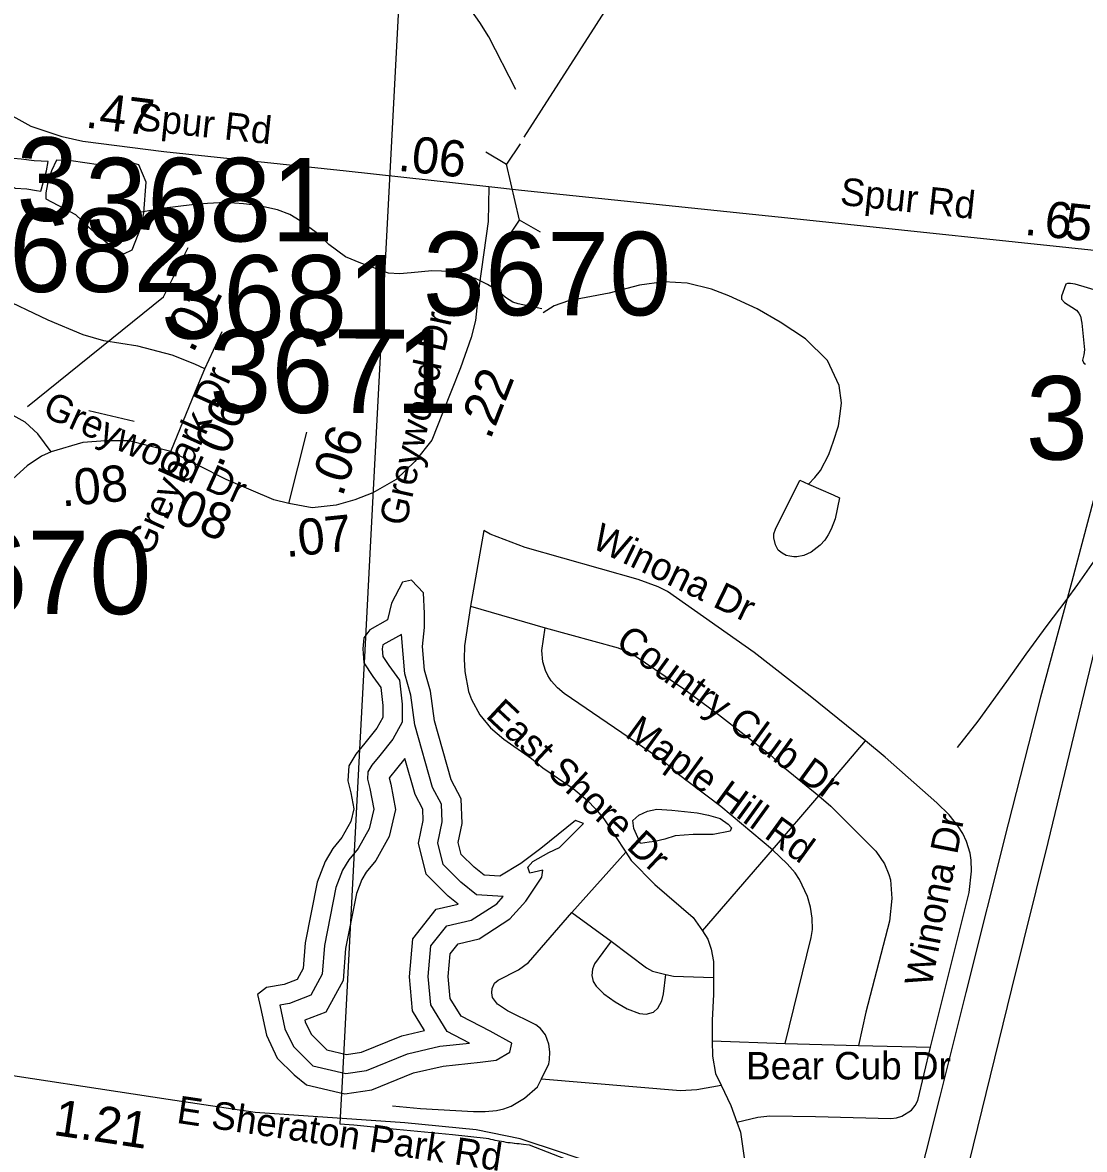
# Model space of a CAD drawing. Extents: x 1662474 to 1856135, y 779280 to 917889.
# Drawn here: x 1763921 to 1767584, y 808673 to 812561 of the extents above; entities that cross this region are included whole.
import ezdxf

# ---------------------------------------------------------------- set-up
doc = ezdxf.new("R2010")
doc.units = 0
for name, color, linetype in [('Cogo Default Point CELL', 7, 'Continuous'), ('Exist Boundary Political City Limit New', 7, 'Continuous'), ('Exist Hydrographic Misc Water Feature', 7, 'Continuous'), ('Exist Hydrographic Pond Over 1500 Sq Ft', 7, 'Continuous'), ('Exist Hydrographic Pond Under 1500 Sq Ft', 7, 'Continuous'), ('Exist Road Non-System Type 51', 7, 'Continuous'), ('Exist Road Non-System Type 51 Label', 7, 'Continuous'), ('Exist Road Secondary Mileage Tenths English Label', 7, 'Continuous'), ('Exist Road Secondary Structure Pipe CELL', 7, 'Continuous'), ('Exist Road Secondary Type 51 Attributed', 7, 'Continuous'), ('Exist Road Secondary Type 51 Label', 7, 'Continuous'), ('Exist Utilities Electrical Transmission Line', 7, 'Continuous'), ('Map Preparation Boundary City Limit Buffer Line', 7, 'Continuous'), ('Old_Level_44', 7, 'Continuous'), ('Prop DGN Element Guardrail', 7, 'Continuous'), ('Prop Horizontal Alignment', 7, 'Continuous')]:
    doc.layers.add(name, color=color, linetype=linetype)

msp = doc.modelspace()

# ---------------------------------------------------------------- linework, layer by layer
at = {"layer": 'Cogo Default Point CELL'}
msp.add_lwpolyline([(1763938.7, 811236.5), (1764407.9, 811615.3), (1764492.7, 811784.9)], dxfattribs=at)
at = {"layer": 'Exist Boundary Political City Limit New'}
for points in [[(1765379.1, 815671.4), (1765146.9, 811256.1), (1765120.2, 810750.8), (1765100.4, 810373.2), (1765098.1, 810332.1), (1765083.5, 810053.5), (1765022.1, 808885.6)], [(1765022.1, 808885.6), (1765019, 808826.9), (1765015.5, 808761.2), (1765064.1, 808758.2), (1765166, 808747.5), (1765211.1, 808742.9), (1765404.1, 808724.4), (1765520.5, 808712.2), (1765528, 808710.4), (1765535.4, 808708.7), (1765542.9, 808707), (1765550.4, 808705.4), (1765557.9, 808703.9), (1765565.4, 808702.5), (1765572.9, 808701.2), (1765580.5, 808699.9), (1765588, 808698.7), (1765595.6, 808697.5), (1765603.1, 808696.5), (1765610.8, 808695.5), (1765616.5, 808694.9), (1765618.4, 808694.6), (1765625.9, 808693.8), (1765633.6, 808693), (1765641.1, 808692.4), (1765648.9, 808691.8), (1765668.5, 808689.2), (1765973.6, 808570.4)]]:
    msp.add_lwpolyline(points, dxfattribs=at)
at = {"layer": 'Exist Hydrographic Misc Water Feature'}
for points in [[(1765622.5, 812330.5), (1765530, 812511.3), (1765498.4, 812561.6), (1765464.8, 812607.9), (1765387.7, 812732.6), (1765332.8, 812837), (1765309.4, 812917.3), (1765297.7, 812961.3)], [(1765712.5, 811573.5), (1765630.5, 811590.3), (1765612.7, 811596.5), (1765586.6, 811612.6), (1765558.9, 811636.8), (1765525.1, 811657.2), (1765483.3, 811677.5), (1765443.3, 811689.8), (1765399.4, 811702.2), (1765333.4, 811704.8), (1765261.4, 811697.3), (1765221.2, 811693.6), (1765183.3, 811696), (1765087.5, 811730.8), (1765035.6, 811753.2), (1764978, 811795.7), (1764946.2, 811828), (1764878.6, 811876.5), (1764842.9, 811898.8), (1764800.9, 811915.2), (1764733, 811929.8), (1764682.9, 811936.1), (1764621.2, 811940.6), (1764559.1, 811937.1), (1764505, 811931.6), (1764410.8, 811920.4), (1764330.9, 811907.1), (1764304.6, 811901.3)], [(1766631.8, 810967.9), (1766653.9, 810991.7), (1766674, 811015.5), (1766702.5, 811071.3), (1766718.9, 811117.1), (1766735.3, 811169.1), (1766741.7, 811211.1), (1766746, 811249), (1766738.4, 811309.1), (1766697.2, 811395.4), (1766621.7, 811470), (1766534.2, 811526.8), (1766454.6, 811573.5), (1766357, 811618.3), (1766297.1, 811640.8), (1766213.2, 811661.5), (1766133.3, 811666.1), (1766049.2, 811654.9), (1765944.8, 811627.7), (1765804.8, 811600.9), (1765754.3, 811583.2), (1765716.4, 811559.5)], [(1767146.2, 810059.4), (1767217, 810150.8), (1767316.2, 810288.1), (1767382.9, 810381.5), (1767455.9, 810481), (1767520.7, 810566.5), (1767561.1, 810622.1), (1767642.1, 810737.5), (1767664.4, 810785.4), (1767684.9, 810843.1), (1767699.3, 810893), (1767696.2, 810987.1), (1767668.9, 811101.4), (1767655.4, 811139.5), (1767641.8, 811197.6), (1767646.6, 811277.6), (1767654.8, 811331.5), (1767663.2, 811357.5)]]:
    msp.add_lwpolyline(points, dxfattribs=at)
at = {"layer": 'Exist Hydrographic Pond Over 1500 Sq Ft'}
for points in [[(1765262.8, 810636.9), (1765232, 810630.1), (1765194.2, 810558.1), (1765180.5, 810499.8), (1765118.8, 810465.6), (1765098.2, 810438.1), (1765094.8, 810400.4), (1765098.2, 810352.4), (1765129.1, 810304.5), (1765156.5, 810266.8), (1765163.4, 810205.1), (1765163.4, 810163.9), (1765142.8, 810126.2), (1765101.7, 810074.8), (1765070.8, 810037.1), (1765046.8, 809996), (1765043.4, 809944.6), (1765053.6, 809903.5), (1765063.9, 809848.6), (1765053.6, 809804.1), (1765022.8, 809749.2), (1764991.9, 809711.5), (1764964.5, 809667), (1764937.1, 809595), (1764895.9, 809385.9), (1764889, 809296.8), (1764868.5, 809259.1), (1764823.9, 809242), (1764762.2, 809231.7), (1764731.3, 809207.7), (1764741.6, 809163.1), (1764762.2, 809067.2), (1764799.9, 808988.3), (1764858.2, 808930.1), (1764900.1, 808895.6)], [(1764900.1, 808895.6), (1765033.1, 808865), (1765125.7, 808878.7), (1765269.7, 808936.9), (1765372.5, 808960.9), (1765499.4, 808974.6), (1765554.3, 808981.5), (1765602.3, 809008.9), (1765609.2, 809039.7), (1765533.7, 809080.9), (1765434.3, 809132.3), (1765396.6, 809194), (1765389.7, 809269.4), (1765396.6, 809348.2), (1765424, 809382.5), (1765496, 809399.6), (1765602.3, 809468.2), (1765657.2, 809529.9), (1765712, 809612.1), (1765715.5, 809636.1), (1765670.9, 809625.8), (1765664, 809646.4), (1765681.2, 809667), (1765736, 809697.8), (1765773.8, 809714.9), (1765856.1, 809797.2), (1765828.6, 809807.5), (1765708.6, 809711.5), (1765640, 809660.1), (1765568, 809615.6), (1765513.1, 809619), (1765478.9, 809646.4), (1765434.3, 809691), (1765424, 809732.1), (1765437.7, 809797.2), (1765434.3, 809882.9), (1765400, 809948), (1765341.7, 810151.6), (1765328, 810254.4), (1765307.4, 810326.4), (1765300.5, 810408.7), (1765307.4, 810473.8), (1765307.4, 810521.8), (1765304, 810593.7), (1765262.8, 810636.9)]]:
    msp.add_lwpolyline(points, dxfattribs=at)
at = {"layer": 'Exist Hydrographic Pond Under 1500 Sq Ft'}
for points in [[(1763984.1, 811978.8), (1764004, 812049.8), (1764009.7, 812081.1), (1763961.4, 812083.9), (1763915.9, 812089.6), (1763890.3, 812092.4), (1763876.1, 812081.1), (1763871.6, 812034.8)], [(1764339.3, 811905), (1764347.8, 812010.1), (1764322.2, 812069.7), (1764273.9, 812083.9), (1764183, 812069.7), (1764089.2, 812083.9), (1764038.1, 812086.7), (1764021, 812049.8), (1764006.8, 812004.4), (1764001.1, 811973.1), (1764001.1, 811953.3)], [(1763871.6, 812034.8), (1763867.6, 812004.4), (1763896, 811990.2), (1763935.8, 811987.3), (1763969.9, 811981.7), (1763984.1, 811978.8)], [(1764001.1, 811953.3), (1764103.4, 811899.3), (1764148.9, 811856.7), (1764174.5, 811834), (1764237, 811780), (1764271.1, 811763), (1764299.5, 811777.2), (1764330.8, 811856.7), (1764339.3, 811905)], [(1767691.3, 811617.3), (1767551.6, 811658.5), (1767535.6, 811660.6), (1767525.6, 811660.7), (1767519.6, 811658.7), (1767505.3, 811616.9), (1767505.1, 811606.9), (1767514.9, 811594.8), (1767540.8, 811578.6), (1767556.8, 811568.4), (1767564.7, 811558.4), (1767570.7, 811548.3), (1767574.4, 811524.2), (1767583.8, 811432.2), (1767581.6, 811414.2), (1767577.5, 811396.2), (1767581.4, 811386.2), (1767587.3, 811382.1)], [(1766631.8, 810967.9), (1766717.3, 810931.2), (1766739.4, 810921), (1766724.6, 810849.1), (1766710.3, 810813.2), (1766700.2, 810793.2), (1766688.1, 810775.4), (1766672, 810757.5), (1766641.6, 810733.7), (1766615.6, 810722), (1766591.6, 810718.2), (1766581.5, 810718.2), (1766567.6, 810720.4), (1766555.5, 810722.5), (1766541.7, 810730.5), (1766527.6, 810740.7), (1766518, 810758.8), (1766512, 810782.8), (1766512.2, 810796.9), (1766518.4, 810812.7), (1766601.8, 810982.1), (1766631.8, 810967.9)], [(1766052.2, 809728.8), (1766029.5, 809780.6), (1766026.3, 809808.2), (1766047.4, 809826), (1766076.6, 809840.6), (1766109, 809847.1), (1766160.9, 809843.9), (1766248.5, 809834.1), (1766287.4, 809826), (1766327.9, 809814.7), (1766355.5, 809795.2), (1766366.8, 809782.3), (1766362, 809770.9), (1766303.6, 809759.6), (1766233.9, 809759.6), (1766172.2, 809754.7), (1766136.6, 809743.4), (1766102.5, 809735.3), (1766083, 809733.6), (1766052.2, 809728.8)]]:
    msp.add_lwpolyline(points, dxfattribs=at)
at = {"layer": 'Exist Road Non-System Type 51'}
for p, q in [((1765466.1, 810548), (1765724.1, 810472.4)), ((1766668, 809893.2), (1766828.6, 810082.7)), ((1766507.4, 809706.9), (1766668, 809893.2)), ((1765815.8, 809490.9), (1766002.1, 809698.4)), ((1766266.1, 809426.9), (1766507.4, 809706.9)), ((1765815.8, 809490.9), (1765951.1, 809391.1)), ((1766299.8, 809047.6), (1766552, 809038.1)), ((1766552, 809038.1), (1766804.5, 809031.5)), ((1766804.5, 809031.5), (1767053, 809026.2))]:
    msp.add_line(p, q, dxfattribs=at)
for points in [[(1766828.6, 810082.7), (1766638.1, 810236.8), (1766444.9, 810387.7), (1766145.6, 810597.7), (1766113.4, 810613.7), (1766044.1, 810639.4), (1765654.6, 810749.9), (1765533.9, 810796.4), (1765511.9, 810808.4), (1765466.1, 810548)], [(1765466.1, 810548), (1765445.9, 810410.2), (1765444.4, 810365.1), (1765446.5, 810322.6), (1765459.9, 810253.4), (1765470.1, 810225.2), (1765498.8, 810172.4), (1765535.4, 810128.1), (1765581.4, 810088.2), (1765676.6, 810022.4), (1765715.8, 809989.8), (1765820.5, 809918.4), (1765868.5, 809878), (1765899, 809846.5), (1765926.2, 809813.2), (1766002.1, 809698.4)], [(1766507.4, 809706.9), (1766329.4, 809856.2), (1766179.5, 809969.9), (1766136.2, 810009.2), (1765789.5, 810245.7), (1765765.9, 810265.9), (1765745.1, 810289.5), (1765733.6, 810308.2), (1765724.9, 810325.8), (1765716, 810355.4), (1765712.9, 810395), (1765724.1, 810472.4)], [(1765724.1, 810472.4), (1765975.1, 810403.4), (1766008.4, 810390.4), (1766038.1, 810374), (1766202.1, 810261.7), (1766321.2, 810173.8), (1766498.4, 810036), (1766549.9, 809989.5), (1766668, 809893.2)], [(1767053, 809026.2), (1767186.1, 809559.1), (1767194.2, 809633.4), (1767193.1, 809670.7), (1767189.2, 809695.6), (1767177.4, 809735.8), (1767164.6, 809762.8), (1767147.5, 809790.1), (1767117.4, 809827.1), (1767074.2, 809868.5), (1766896.1, 810026.2), (1766828.6, 810082.7)], [(1766668, 809893.2), (1766708.9, 809857.8), (1766864, 809701.9), (1766893.9, 809658.9), (1766909.6, 809622.1), (1766914.9, 809602.9), (1766919.4, 809538.4), (1766911.2, 809461.2), (1766830.1, 809146.8), (1766804.5, 809031.5)], [(1766002.1, 809698.4), (1766021, 809670.4), (1766101.6, 809586.7), (1766234.4, 809473.5), (1766266.1, 809426.9)], [(1766552, 809038.1), (1766641.8, 809404), (1766645.6, 809431.8), (1766645.1, 809470.7), (1766639.4, 809508.9), (1766628.4, 809546.2), (1766600.8, 809604.8), (1766585.6, 809627.1), (1766558.2, 809658.6), (1766507.4, 809706.9)], [(1765711.6, 808917.1), (1765736.8, 808968.5), (1765738.6, 808982.4), (1765739.6, 809010), (1765737, 809035.8), (1765724.6, 809068), (1765707.4, 809090.4), (1765691.4, 809103.2), (1765594.2, 809150.9), (1765559.1, 809174.6), (1765542.5, 809197.7), (1765539.6, 809212.9), (1765540.6, 809228.4), (1765549.4, 809246.5), (1765561.6, 809256.5), (1765631.8, 809293.2), (1765666.1, 809318.4), (1765815.8, 809490.9)], [(1766266.1, 809426.9), (1766285.1, 809398.4), (1766296.4, 809364.6), (1766304.1, 809321.9), (1766304.5, 809265.9)], [(1765951.1, 809391.1), (1765894, 809312.9), (1765886.9, 809295.4), (1765884.8, 809272.8), (1765889.5, 809252), (1765900, 809235.8), (1765926.5, 809210), (1765965.6, 809182.2), (1766007.1, 809158.6), (1766049.4, 809141.5), (1766071.9, 809139.2), (1766097.9, 809146.8), (1766112.4, 809160.2), (1766125.8, 809186.1), (1766131.5, 809210), (1766139.9, 809276.9)], [(1765951.1, 809391.1), (1766072.8, 809300), (1766094, 809287.9), (1766139.9, 809276.9)], [(1766139.9, 809276.9), (1766166.4, 809270.4), (1766304.5, 809265.9)], [(1766304.5, 809265.9), (1766305, 809207.9), (1766299.8, 809119.2), (1766299.8, 809047.6)], [(1766299.8, 809047.6), (1766300.5, 808994.8), (1766311.4, 808934.9), (1766330.4, 808894.8)], [(1766385.4, 808767.2), (1766457.5, 808784), (1766498.9, 808789.2), (1766655.9, 808787.2), (1766915.8, 808779.4), (1766935.4, 808781.9), (1766954.4, 808787.4), (1766987.1, 808809), (1766999.8, 808824.8), (1767009.6, 808841.8), (1767053, 809026.2)], [(1765197.1, 808823.7), (1765293.8, 808814.5), (1765476.6, 808804), (1765517.4, 808803.8), (1765555.9, 808807.7), (1765581.1, 808813.4), (1765606.1, 808822.9), (1765652.8, 808850.2), (1765697.9, 808888.8), (1765711.6, 808917.1)], [(1765711.6, 808917.1), (1766190.6, 808876.9), (1766247, 808879.9), (1766330.4, 808894.8)], [(1766330.4, 808894.8), (1766364.4, 808824.4), (1766385.4, 808767.2)], [(1766385.4, 808767.2), (1766398.1, 808732.4), (1766423.4, 808557)]]:
    msp.add_lwpolyline(points, dxfattribs=at)
at = {"layer": 'Exist Road Secondary Structure Pipe CELL'}
for p, q in [((1765637.1, 812142.4), (1765591, 812073)), ((1765519.3, 812115.2), (1765591, 812073)), ((1765635.6, 811879.7), (1765591, 812073)), ((1765589.5, 811810.3), (1765635.6, 811879.7)), ((1765707.3, 811837.4), (1765635.6, 811879.7))]:
    msp.add_line(p, q, dxfattribs=at)
at = {"layer": 'Exist Road Secondary Type 51 Attributed'}
for p, q in [((1764550.5, 811366.7), (1764609.2, 811494.7)), ((1764839.8, 810901.8), (1764901.4, 811148.2))]:
    msp.add_line(p, q, dxfattribs=at)
for points in [[(1765530.1, 811994.1), (1765037.3, 812048.6), (1764408.1, 812115.2), (1764128.6, 812150.8), (1764057.8, 812166.5), (1763951.3, 812202.7), (1763845, 812260.6), (1763641.6, 812385.6), (1763407, 812526.3), (1763310, 812576.3), (1763242.4, 812593.7), (1763168.8, 812607.6)], [(1765530.1, 811994.1), (1765527, 811875), (1765496.2, 811653.2), (1765483.8, 811533.1), (1765468.4, 811474.6), (1765431.5, 811369.9), (1765369.8, 811212.9), (1765332.8, 811120.5), (1765274.3, 811046.6), (1765209.6, 810985), (1765129.5, 810938.8), (1765067.8, 810914.1), (1765003.1, 810895.7), (1764919.9, 810886.4), (1764839.8, 810901.8)], [(1769650.5, 811568.6), (1768509.7, 811674.7), (1767714.7, 811763.7), (1766583.1, 811884.1), (1765641.7, 811981.9), (1765530.1, 811994.1)], [(1764550.5, 811366.7), (1764515.4, 811382.7), (1764437.4, 811413.4), (1764319.3, 811444.1), (1764201.1, 811463), (1764130.2, 811484.2), (1764009.7, 811533.8), (1763834.8, 811616.5), (1763664.7, 811680.2), (1763586.7, 811696.7), (1763530, 811689.7), (1763449.7, 811661.3)], [(1764432.2, 811080.9), (1764517.5, 811289.7), (1764550.5, 811366.7)], [(1764020.1, 811080.4), (1763973.9, 811142), (1763930.7, 811182.1), (1763847.5, 811228.3), (1763742.8, 811259.1), (1763576.4, 811289.8), (1763299, 811339.1)], [(1764432.2, 811080.9), (1764287.3, 811117.9), (1764207.3, 811117.9), (1764129, 811112.6), (1764020.1, 811080.4)], [(1764020.1, 811080.4), (1763986.2, 811065), (1763936.9, 811031.2), (1763862.9, 810963.4), (1763798.2, 810877.2), (1763793.1, 810864.6)], [(1764839.8, 810901.8), (1764787.4, 810914.1), (1764624.1, 810985), (1764432.2, 811080.9)], [(1767657.4, 808550), (1767503.5, 808551.8), (1767271.5, 808555.5), (1767071.4, 808559.3), (1766855.5, 808563), (1766605.4, 808566.5), (1766363.6, 808570.1), (1766021, 808588.5), (1765944.6, 808606.6), (1765779.6, 808662.2), (1765638, 808709.1), (1765486.4, 808741), (1765239.7, 808764.8), (1764723.8, 808800.6), (1764423.7, 808845.8), (1763713.1, 808954)]]:
    msp.add_lwpolyline(points, dxfattribs=at)
at = {"layer": 'Exist Road Secondary Type 51 Label'}
msp.add_lwpolyline([(1764149.7, 811222.9), (1764306.6, 811186.2)], dxfattribs=at)
msp.add_lwpolyline([(1764149.7, 811222.9), (1764306.6, 811186.2)], dxfattribs=at)
at = {"layer": 'Exist Utilities Electrical Transmission Line'}
for points in [[(1767634.1, 810982.9), (1767540, 810632.7), (1767432.4, 810233.8), (1767321.1, 809796.9), (1767174.6, 809214.3), (1767084.6, 808855.7), (1766988.8, 808471), (1766891.3, 808084.4), (1766976.5, 807526.7), (1767041.3, 807069.1), (1767112.1, 806545.1), (1767193.7, 805945.4), (1767281.5, 805325.9), (1767370.9, 804686.4), (1767450.8, 804094.6), (1767535.9, 803503), (1767619.2, 802937.1)], [(1767675.9, 810635.2), (1767554.8, 810136.4), (1767457.3, 809731.7), (1767332.1, 809226.8), (1767199.7, 808688.3), (1767084.4, 808215.7), (1767033.6, 808011.3), (1767096.3, 807559.3), (1767181.6, 806961.5), (1767242.2, 806554), (1767296.5, 806140.3), (1767365.2, 805646.2), (1767431.9, 805212.9), (1767490.7, 804763), (1767551.2, 804317.1), (1767620, 803827.3)]]:
    msp.add_lwpolyline(points, dxfattribs=at)
at = {"layer": 'Map Preparation Boundary City Limit Buffer Line'}
for points in [[(1765379.1, 815671.4), (1765146.9, 811256.1), (1765120.2, 810750.8), (1765100.4, 810373.2), (1765098.1, 810332.1), (1765083.5, 810053.5), (1765022.1, 808885.6)], [(1765022.1, 808885.6), (1765019, 808826.9), (1765015.5, 808761.2), (1765064.1, 808758.2), (1765166, 808747.5), (1765211.1, 808742.9), (1765404.1, 808724.4), (1765520.5, 808712.2), (1765528, 808710.4), (1765535.4, 808708.7), (1765542.9, 808707), (1765550.4, 808705.4), (1765557.9, 808703.9), (1765565.4, 808702.5), (1765572.9, 808701.2), (1765580.5, 808699.9), (1765588, 808698.7), (1765595.6, 808697.5), (1765603.1, 808696.5), (1765610.8, 808695.5), (1765616.5, 808694.9), (1765618.4, 808694.6), (1765625.9, 808693.8), (1765633.6, 808693), (1765641.1, 808692.4), (1765648.9, 808691.8), (1765668.5, 808689.2), (1765973.6, 808570.4)]]:
    msp.add_lwpolyline(points, dxfattribs=at)
at = {"layer": 'Old_Level_44'}
for points in [[(1765228, 810449.4), (1765163.4, 810413.5), (1765162.1, 810399.8), (1765164, 810374.3), (1765184.5, 810342.4), (1765221.3, 810291.9), (1765230.5, 810208.8), (1765230.5, 810146.8), (1765198.9, 810088.9), (1765153.8, 810032.6), (1765126.1, 809998.7), (1765112.7, 809975.8), (1765111, 809950.6), (1765119.3, 809917.8), (1765132.5, 809847.2), (1765116.9, 809779.5), (1765078.4, 809711.2), (1765046.7, 809672.5), (1765025, 809637.1), (1765001.8, 809576.4), (1764962.5, 809376.8), (1764954.9, 809277.3), (1764915.6, 809205.3), (1764841.6, 809176.9), (1764808.5, 809171.3), (1764826.2, 809089), (1764855.5, 809027.7), (1764921.9, 808961.3)], [(1764921.9, 808961.3), (1765035.9, 808935), (1765107.4, 808945.6), (1765248.8, 809002.8), (1765361, 809029), (1765462.8, 809040), (1765385.5, 809079.9), (1765329.4, 809171.7), (1765320.5, 809269.2), (1765329.7, 809375), (1765385, 809444), (1765468.6, 809463.9), (1765557.1, 809521), (1765579.2, 809545.8), (1765487.1, 809551.6), (1765432.8, 809595), (1765372.1, 809655.7), (1765353.3, 809730.8), (1765368.5, 809803), (1765366.1, 809864.6), (1765335.7, 809922.2), (1765274.1, 810137.5), (1765260.3, 810240.3), (1765239.3, 810313.9), (1765228, 810449.4)], [(1765239.7, 810022), (1765211.1, 809986.2), (1765186.8, 809956.5), (1765185.9, 809955), (1765191.3, 809933.5), (1765207.8, 809845.6), (1765186.3, 809752.7), (1765139.5, 809669.5), (1765106.9, 809629.6), (1765091.3, 809604.4), (1765072.9, 809556), (1765035.7, 809366.9), (1765027.1, 809255.9), (1764967.3, 809146.2), (1764895.2, 809118.5), (1764896.4, 809112.9), (1764916.5, 809070.9), (1764970.9, 809016.5)], [(1764970.9, 809016.5), (1765038.5, 809000.9), (1765090.3, 809008.6), (1765229.2, 809064.8), (1765307.7, 809083.1), (1765266.2, 809150.8), (1765255.5, 809269.1), (1765266.9, 809400.1), (1765348.3, 809501.9), (1765423.2, 809519.7), (1765389.6, 809546.6), (1765313.6, 809622.6), (1765286.8, 809729.5), (1765303.4, 809808.5), (1765301.9, 809847.3), (1765275.2, 809897.9), (1765239.7, 810022)]]:
    msp.add_lwpolyline(points, dxfattribs=at)
at = {"layer": 'Prop Horizontal Alignment'}
msp.add_line((1765650.9, 812165.3), (1767567.2, 815156), dxfattribs=at)

# ---------------------------------------------------------------- texts
at = {"layer": 'Cogo Default Point CELL'}
for s, p in [('3693', (1763257, 811876.8)), ('3681', (1764136.5, 811806.1)), ('3682', (1763660.4, 811631.6)), ('3670', (1765301.9, 811550.9)), ('3681', (1764398.5, 811470.5)), ('3671', (1764565.1, 811214.3)), ('3611', (1767381.4, 811053)), ('3670', (1763509.1, 810520))]:
    msp.add_text(s, height=288, dxfattribs=at).set_placement(p)
at = {"layer": 'Exist Road Non-System Type 51 Label'}
for s, rotation, p in [('Winona Dr', 334.0941, (1765878.8, 810751.7)), ('Country Club Dr', 323.9334, (1765962, 810412.2)), ('East Shore Dr', 316.9909, (1765515.2, 810166.2)), ('Maple Hill Rd', 324.023, (1765995.5, 810099.7)), ('Winona Dr', 79.0173, (1767055.9, 809230.5))]:
    msp.add_text(s, height=95, rotation=rotation, dxfattribs=at).set_placement(p)
msp.add_text('Bear Cub Dr', height=95, dxfattribs=at).set_placement((1766417, 808914.4))
at = {"layer": 'Exist Road Secondary Mileage Tenths English Label'}
for s, rotation, p in [('.47', 352.7518, (1764135.1, 812199.5)), ('.06', 354.0216, (1765213.1, 812050.1)), ('6', 353.7763, (1767442, 811822.8)), ('5', 353.7763, (1767511.9, 811815.2)), ('.', 354.3118, (1767374.1, 811829.1)), ('.01', 63.4348, (1764508.8, 811417.3)), ('.06', 67.0363, (1764607.7, 811020.9)), ('.06', 70.8703, (1765024.2, 810921.9)), ('.08', 5.1943, (1764057.5, 810891.1)), ('.08', 336.4478, (1764394.4, 810861.1)), ('.07', 6.0087, (1764830.7, 810716.1)), ('1.21', 351.4307, (1764024.1, 808723.5))]:
    msp.add_text(s, height=125, rotation=rotation, dxfattribs=at).set_placement(p)
at = {"layer": 'Exist Road Secondary Type 51 Label'}
for s, rotation, p in [('Spur Rd', 353.9486, (1764312, 812190.3)), ('Spur Rd', 353.9486, (1764312, 812190.3)), ('Spur Rd', 353.926, (1766738.4, 811932.5)), ('Greywood Dr', 77.5159, (1765243.4, 810820.2)), ('Greybark Dr', 65.7584, (1764362.8, 810714.9)), ('Greywood Dr', 335.6684, (1763985.1, 811205.4)), ('E Sheraton Park Rd', 351.5077, (1764449.7, 808765.1))]:
    msp.add_text(s, height=95, rotation=rotation, dxfattribs=at).set_placement(p)
at = {"layer": 'Prop DGN Element Guardrail'}
msp.add_text('.22', height=125, rotation=68.5739, dxfattribs=at).set_placement((1765534.3, 811118.7))

doc.saveas('drawing.dxf')
